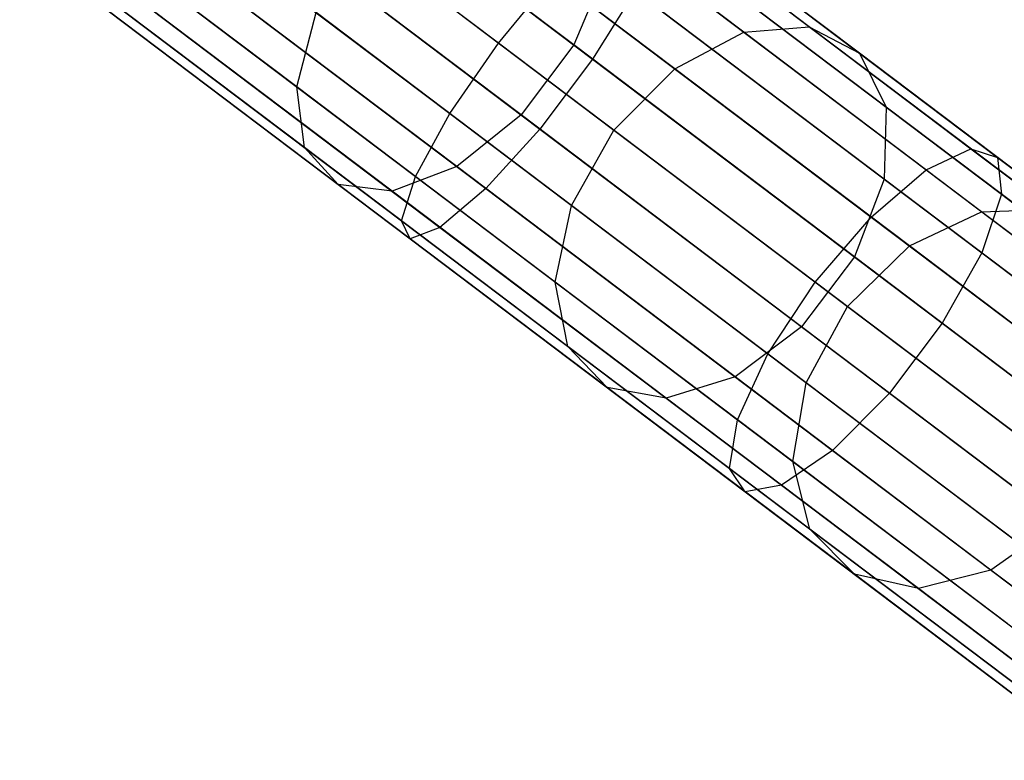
# Model space of a CAD drawing. Extents: x -189 to 189, y -189 to 189.
# Tile 436 of 591: x 135.29 to 139.97, y -107.26 to -103.75. Entities that reach past the tile are written whole.
import ezdxf

# ---------------------------------------------------------------- set-up
doc = ezdxf.new("R2010")
doc.units = 0
doc.header["$LTSCALE"] = 25.4
doc.layers.get('0').update_dxf_attribs({"linetype": 'CONTINUOUS'})

# ---------------------------------------------------------------- blocks, each defined once
blk = doc.blocks.new('CAMELEON-KENAI-C-12244_STL')
at = {"color": 0}
for p, q in [((136.3155, -102.6553, -8.632), (138.0111, -103.9357, -8.9614)), ((136.3155, -102.6553, -8.632), (138.0111, -103.9357, -8.9614)), ((137.5643, -103.8589, -10.8981), (136.0286, -102.6992, -10.5998)), ((137.5643, -103.8589, -10.8981), (136.0286, -102.6992, -10.5998)), ((137.9217, -103.8682, -156.8094), (136.4945, -102.7904, -157.9068)), ((137.9217, -103.8682, -156.8094), (136.4945, -102.7904, -157.9068)), ((139.0401, -103.7815, -154.5547), (137.7892, -102.8369, -155.7473)), ((139.0401, -103.7815, -154.5547), (137.7892, -102.8369, -155.7473)), ((138.7295, -103.8075, -154.2793), (137.5016, -102.8802, -155.4502)), ((138.7295, -103.8075, -154.2793), (137.5016, -102.8802, -155.4502)), ((139.279, -103.9075, -154.8708), (138.0019, -102.943, -156.0885)), ((139.279, -103.9075, -154.8708), (138.0019, -102.943, -156.0885)), ((136.0649, -102.9871, -8.632), (137.7605, -104.2675, -8.9614)), ((136.0649, -102.9871, -8.632), (137.7605, -104.2675, -8.9614)), ((135.7906, -103.0291, -10.5138), (137.3333, -104.194, -10.8135)), ((135.7906, -103.0291, -10.5138), (137.3333, -104.194, -10.8135)), ((136.6059, -104.0663, -155.4502), (135.2907, -103.0731, -156.4614)), ((136.6059, -104.0663, -155.4502), (135.2907, -103.0731, -156.4614)), ((138.4011, -103.9811, -154.0925), (137.1886, -103.0655, -155.2485)), ((138.4011, -103.9811, -154.0925), (137.1886, -103.0655, -155.2485)), ((137.6711, -104.2, -156.8094), (136.2439, -103.1222, -157.9068)), ((137.6711, -104.2, -156.8094), (136.2439, -103.1222, -157.9068)), ((139.405, -104.1636, -155.1732), (138.1027, -103.1802, -156.4148)), ((139.405, -104.1636, -155.1732), (138.1027, -103.1802, -156.4148)), ((138.2498, -103.1847, -10.2216), (139.8077, -104.3612, -10.7333)), ((138.2498, -103.1847, -10.2216), (139.8077, -104.3612, -10.7333)), ((138.3431, -103.2008, -9.8167), (139.9338, -104.402, -10.3392)), ((138.3431, -103.2008, -9.8167), (139.9338, -104.402, -10.3392)), ((135.6078, -103.3126, -10.2707), (137.1702, -104.4925, -10.5742)), ((135.6078, -103.3126, -10.2707), (137.1702, -104.4925, -10.5742)), ((135.8222, -103.2798, -8.8003), (137.5041, -104.5499, -9.127)), ((135.8222, -103.2798, -8.8003), (137.5041, -104.5499, -9.127)), ((138.0659, -103.3064, -10.5742), (139.5954, -104.4614, -11.0766)), ((138.0659, -103.3064, -10.5742), (139.5954, -104.4614, -11.0766)), ((136.6429, -104.3548, -155.7473), (135.3033, -103.3432, -156.7774)), ((136.6429, -104.3548, -155.7473), (135.3033, -103.3432, -156.7774)), ((136.9045, -103.3606, -155.1772), (138.1115, -104.2721, -154.0264)), ((136.9045, -103.3606, -155.1772), (138.1115, -104.2721, -154.0264)), ((138.33, -103.3518, -9.4296), (139.9519, -104.5767, -9.9623)), ((138.33, -103.3518, -9.4296), (139.9519, -104.5767, -9.9623)), ((137.3659, -104.4456, -156.6698), (135.9502, -103.3765, -157.7584)), ((137.3659, -104.4456, -156.6698), (135.9502, -103.3765, -157.7584)), ((136.8032, -104.5303, -156.0885), (135.4354, -103.4974, -157.1402)), ((136.8032, -104.5303, -156.0885), (135.4354, -103.4974, -157.1402)), ((135.5119, -103.5007, -9.9124), (137.1035, -104.7026, -10.2216)), ((135.5119, -103.5007, -9.9124), (137.1035, -104.7026, -10.2216)), ((135.6293, -103.4828, -9.1077), (137.2862, -104.734, -9.4296)), ((135.6293, -103.4828, -9.1077), (137.2862, -104.734, -9.4296)), ((137.0589, -104.5624, -156.4148), (135.6642, -103.5092, -157.4872)), ((137.0589, -104.5624, -156.4148), (135.6642, -103.5092, -157.4872)), ((138.0744, -103.5075, -156.6698), (137.9217, -103.8682, -156.8094)), ((138.0744, -103.5075, -156.6698), (137.9217, -103.8682, -156.8094)), ((139.3962, -104.5057, -155.4095), (138.0744, -103.5075, -156.6698)), ((139.3962, -104.5057, -155.4095), (138.0744, -103.5075, -156.6698)), ((137.5643, -103.8589, -10.8981), (137.8235, -103.5449, -10.8135)), ((137.5643, -103.8589, -10.8981), (137.8235, -103.5449, -10.8135)), ((137.8235, -103.5449, -10.8135), (139.3336, -104.6852, -11.3095)), ((137.8235, -103.5449, -10.8135), (139.3336, -104.6852, -11.3095)), ((135.5195, -103.5609, -9.5011), (137.1445, -104.788, -9.8167)), ((135.5195, -103.5609, -9.5011), (137.1445, -104.788, -9.8167)), ((138.2125, -103.6118, -9.127), (138.0111, -103.9357, -8.9614)), ((138.2125, -103.6118, -9.127), (138.0111, -103.9357, -8.9614)), ((138.2125, -103.6118, -9.127), (139.8589, -104.8551, -9.6678)), ((138.2125, -103.6118, -9.127), (139.8589, -104.8551, -9.6678)), ((136.6059, -104.0663, -155.4502), (136.6984, -103.7146, -155.2485)), ((136.6059, -104.0663, -155.4502), (136.6984, -103.7146, -155.2485)), ((137.9108, -104.6302, -154.0925), (136.6984, -103.7146, -155.2485)), ((137.9108, -104.6302, -154.0925), (136.6984, -103.7146, -155.2485)), ((138.7295, -103.8075, -154.2793), (139.0401, -103.7815, -154.5547)), ((138.7295, -103.8075, -154.2793), (139.0401, -103.7815, -154.5547)), ((139.0401, -103.7815, -154.5547), (139.279, -103.9075, -154.8708)), ((140.1896, -104.6496, -153.2114), (139.0401, -103.7815, -154.5547)), ((140.1896, -104.6496, -153.2114), (139.0401, -103.7815, -154.5547)), ((139.0401, -103.7815, -154.5547), (139.279, -103.9075, -154.8708)), ((138.4011, -103.9811, -154.0925), (138.7295, -103.8075, -154.2793)), ((138.4011, -103.9811, -154.0925), (138.7295, -103.8075, -154.2793)), ((139.858, -104.6597, -152.9607), (138.7295, -103.8075, -154.2793)), ((139.858, -104.6597, -152.9607), (138.7295, -103.8075, -154.2793)), ((137.3333, -104.194, -10.8135), (137.5643, -103.8589, -10.8981)), ((137.3333, -104.194, -10.8135), (137.5643, -103.8589, -10.8981)), ((139.0676, -104.9941, -11.3919), (137.5643, -103.8589, -10.8981)), ((139.0676, -104.9941, -11.3919), (137.5643, -103.8589, -10.8981)), ((137.9217, -103.8682, -156.8094), (137.6711, -104.2, -156.8094)), ((137.9217, -103.8682, -156.8094), (137.6711, -104.2, -156.8094)), ((139.2543, -104.8745, -155.5388), (137.9217, -103.8682, -156.8094)), ((139.2543, -104.8745, -155.5388), (137.9217, -103.8682, -156.8094)), ((139.279, -103.9075, -154.8708), (139.405, -104.1636, -155.1732)), ((140.4526, -104.7937, -153.4994), (139.279, -103.9075, -154.8708)), ((140.4526, -104.7937, -153.4994), (139.279, -103.9075, -154.8708)), ((139.279, -103.9075, -154.8708), (139.405, -104.1636, -155.1732)), ((138.0111, -103.9357, -8.9614), (137.7605, -104.2675, -8.9614)), ((138.0111, -103.9357, -8.9614), (137.7605, -104.2675, -8.9614)), ((138.0111, -103.9357, -8.9614), (139.6708, -105.1891, -9.5066)), ((138.0111, -103.9357, -8.9614), (139.6708, -105.1891, -9.5066)), ((138.1115, -104.2721, -154.0264), (138.4011, -103.9811, -154.0925)), ((138.1115, -104.2721, -154.0264), (138.4011, -103.9811, -154.0925)), ((139.5153, -104.8225, -152.7905), (138.4011, -103.9811, -154.0925)), ((139.5153, -104.8225, -152.7905), (138.4011, -103.9811, -154.0925)), ((136.6429, -104.3548, -155.7473), (136.6059, -104.0663, -155.4502)), ((137.8338, -104.9936, -154.2793), (136.6059, -104.0663, -155.4502)), ((136.6429, -104.3548, -155.7473), (136.6059, -104.0663, -155.4502)), ((137.8338, -104.9936, -154.2793), (136.6059, -104.0663, -155.4502)), ((139.405, -104.1636, -155.1732), (139.3962, -104.5057, -155.4095)), ((139.405, -104.1636, -155.1732), (139.3962, -104.5057, -155.4095)), ((140.6017, -105.0673, -153.7748), (139.405, -104.1636, -155.1732)), ((140.6017, -105.0673, -153.7748), (139.405, -104.1636, -155.1732)), ((137.1702, -104.4925, -10.5742), (137.3333, -104.194, -10.8135)), ((137.1702, -104.4925, -10.5742), (137.3333, -104.194, -10.8135)), ((137.3333, -104.194, -10.8135), (138.8434, -105.3344, -11.3095)), ((137.3333, -104.194, -10.8135), (138.8434, -105.3344, -11.3095)), ((137.6711, -104.2, -156.8094), (137.3659, -104.4456, -156.6698)), ((137.6711, -104.2, -156.8094), (137.3659, -104.4456, -156.6698)), ((139.0037, -105.2064, -155.5388), (137.6711, -104.2, -156.8094)), ((139.0037, -105.2064, -155.5388), (137.6711, -104.2, -156.8094)), ((137.7605, -104.2675, -8.9614), (137.5041, -104.5499, -9.127)), ((137.7605, -104.2675, -8.9614), (137.5041, -104.5499, -9.127)), ((137.7605, -104.2675, -8.9614), (139.4203, -105.5209, -9.5066)), ((137.7605, -104.2675, -8.9614), (139.4203, -105.5209, -9.5066)), ((137.9108, -104.6302, -154.0925), (138.1115, -104.2721, -154.0264)), ((137.9108, -104.6302, -154.0925), (138.1115, -104.2721, -154.0264)), ((138.1115, -104.2721, -154.0264), (139.2207, -105.1097, -152.7303)), ((138.1115, -104.2721, -154.0264), (139.2207, -105.1097, -152.7303)), ((136.8032, -104.5303, -156.0885), (136.6429, -104.3548, -155.7473)), ((137.8938, -105.2994, -154.5547), (136.6429, -104.3548, -155.7473)), ((136.8032, -104.5303, -156.0885), (136.6429, -104.3548, -155.7473)), ((137.8938, -105.2994, -154.5547), (136.6429, -104.3548, -155.7473)), ((139.5954, -104.4614, -11.0766), (139.8077, -104.3612, -10.7333)), ((139.5954, -104.4614, -11.0766), (139.8077, -104.3612, -10.7333)), ((139.8077, -104.3612, -10.7333), (141.3156, -105.4999, -11.4422)), ((139.8077, -104.3612, -10.7333), (141.3156, -105.4999, -11.4422)), ((139.8077, -104.3612, -10.7333), (139.9338, -104.402, -10.3392)), ((139.8077, -104.3612, -10.7333), (139.9338, -104.402, -10.3392)), ((139.9338, -104.402, -10.3392), (141.4734, -105.5646, -11.0629)), ((139.9338, -104.402, -10.3392), (141.4734, -105.5646, -11.0629)), ((139.9338, -104.402, -10.3392), (139.9519, -104.5767, -9.9623)), ((139.9338, -104.402, -10.3392), (139.9519, -104.5767, -9.9623)), ((137.3659, -104.4456, -156.6698), (137.0589, -104.5624, -156.4148)), ((137.3659, -104.4456, -156.6698), (137.0589, -104.5624, -156.4148)), ((138.6878, -105.4438, -155.4095), (137.3659, -104.4456, -156.6698)), ((138.6878, -105.4438, -155.4095), (137.3659, -104.4456, -156.6698)), ((139.3336, -104.6852, -11.3095), (139.5954, -104.4614, -11.0766)), ((139.3336, -104.6852, -11.3095), (139.5954, -104.4614, -11.0766)), ((139.5954, -104.4614, -11.0766), (141.0757, -105.5793, -11.7724)), ((139.5954, -104.4614, -11.0766), (141.0757, -105.5793, -11.7724)), ((137.0589, -104.5624, -156.4148), (136.8032, -104.5303, -156.0885)), ((138.0803, -105.4947, -154.8708), (136.8032, -104.5303, -156.0885)), ((137.0589, -104.5624, -156.4148), (136.8032, -104.5303, -156.0885)), ((138.0803, -105.4947, -154.8708), (136.8032, -104.5303, -156.0885)), ((137.1035, -104.7026, -10.2216), (137.1702, -104.4925, -10.5742)), ((137.1035, -104.7026, -10.2216), (137.1702, -104.4925, -10.5742)), ((137.1702, -104.4925, -10.5742), (138.6997, -105.6475, -11.0766)), ((137.1702, -104.4925, -10.5742), (138.6997, -105.6475, -11.0766)), ((139.3962, -104.5057, -155.4095), (139.2543, -104.8745, -155.5388)), ((139.3962, -104.5057, -155.4095), (139.2543, -104.8745, -155.5388)), ((140.611, -105.423, -153.99), (139.3962, -104.5057, -155.4095)), ((140.611, -105.423, -153.99), (139.3962, -104.5057, -155.4095)), ((138.3611, -105.5458, -155.1732), (137.0589, -104.5624, -156.4148)), ((138.3611, -105.5458, -155.1732), (137.0589, -104.5624, -156.4148)), ((137.5041, -104.5499, -9.127), (137.2862, -104.734, -9.4296)), ((137.5041, -104.5499, -9.127), (137.2862, -104.734, -9.4296)), ((137.5041, -104.5499, -9.127), (139.1505, -105.7932, -9.6678)), ((137.5041, -104.5499, -9.127), (139.1505, -105.7932, -9.6678)), ((139.9519, -104.5767, -9.9623), (139.8589, -104.8551, -9.6678)), ((139.9519, -104.5767, -9.9623), (139.8589, -104.8551, -9.6678)), ((139.9519, -104.5767, -9.9623), (141.5218, -105.7622, -10.7003)), ((139.9519, -104.5767, -9.9623), (141.5218, -105.7622, -10.7003)), ((137.8338, -104.9936, -154.2793), (137.9108, -104.6302, -154.0925)), ((137.8338, -104.9936, -154.2793), (137.9108, -104.6302, -154.0925)), ((139.0251, -105.4716, -152.7905), (137.9108, -104.6302, -154.0925)), ((139.0251, -105.4716, -152.7905), (137.9108, -104.6302, -154.0925)), ((139.5153, -104.8225, -152.7905), (139.858, -104.6597, -152.9607)), ((139.5153, -104.8225, -152.7905), (139.858, -104.6597, -152.9607)), ((139.858, -104.6597, -152.9607), (140.1896, -104.6496, -153.2114)), ((139.858, -104.6597, -152.9607), (140.1896, -104.6496, -153.2114)), ((140.8757, -105.4283, -151.5073), (139.858, -104.6597, -152.9607)), ((140.8757, -105.4283, -151.5073), (139.858, -104.6597, -152.9607)), ((137.1445, -104.788, -9.8167), (137.1035, -104.7026, -10.2216)), ((137.1035, -104.7026, -10.2216), (138.6614, -105.8791, -10.7333)), ((137.1035, -104.7026, -10.2216), (138.6614, -105.8791, -10.7333)), ((137.1445, -104.788, -9.8167), (137.1035, -104.7026, -10.2216)), ((139.0676, -104.9941, -11.3919), (139.3336, -104.6852, -11.3095)), ((139.0676, -104.9941, -11.3919), (139.3336, -104.6852, -11.3095)), ((139.3336, -104.6852, -11.3095), (140.7952, -105.789, -11.9966)), ((139.3336, -104.6852, -11.3095), (140.7952, -105.789, -11.9966)), ((137.2862, -104.734, -9.4296), (137.1445, -104.788, -9.8167)), ((137.2862, -104.734, -9.4296), (137.1445, -104.788, -9.8167)), ((137.2862, -104.734, -9.4296), (138.9081, -105.9589, -9.9623)), ((137.2862, -104.734, -9.4296), (138.9081, -105.9589, -9.9623)), ((137.1445, -104.788, -9.8167), (138.7351, -105.9893, -10.3392)), ((137.1445, -104.788, -9.8167), (138.7351, -105.9893, -10.3392)), ((139.2207, -105.1097, -152.7303), (139.5153, -104.8225, -152.7905)), ((139.2207, -105.1097, -152.7303), (139.5153, -104.8225, -152.7905)), ((140.5201, -105.5813, -151.3555), (139.5153, -104.8225, -152.7905)), ((140.5201, -105.5813, -151.3555), (139.5153, -104.8225, -152.7905)), ((139.8589, -104.8551, -9.6678), (139.6708, -105.1891, -9.5066)), ((139.8589, -104.8551, -9.6678), (139.6708, -105.1891, -9.5066)), ((139.8589, -104.8551, -9.6678), (141.4525, -106.0585, -10.4169)), ((139.8589, -104.8551, -9.6678), (141.4525, -106.0585, -10.4169)), ((139.2543, -104.8745, -155.5388), (139.0037, -105.2064, -155.5388)), ((139.2543, -104.8745, -155.5388), (139.0037, -105.2064, -155.5388)), ((140.4789, -105.7993, -154.1077), (139.2543, -104.8745, -155.5388)), ((140.4789, -105.7993, -154.1077), (139.2543, -104.8745, -155.5388)), ((137.8938, -105.2994, -154.5547), (137.8338, -104.9936, -154.2793)), ((138.9623, -105.8458, -152.9607), (137.8338, -104.9936, -154.2793)), ((137.8938, -105.2994, -154.5547), (137.8338, -104.9936, -154.2793)), ((138.9623, -105.8458, -152.9607), (137.8338, -104.9936, -154.2793)), ((138.8434, -105.3344, -11.3095), (139.0676, -104.9941, -11.3919)), ((138.8434, -105.3344, -11.3095), (139.0676, -104.9941, -11.3919)), ((140.5226, -106.0928, -12.0759), (139.0676, -104.9941, -11.3919)), ((140.5226, -106.0928, -12.0759), (139.0676, -104.9941, -11.3919)), ((139.0251, -105.4716, -152.7905), (139.2207, -105.1097, -152.7303)), ((139.0251, -105.4716, -152.7905), (139.2207, -105.1097, -152.7303)), ((139.2207, -105.1097, -152.7303), (140.2209, -105.865, -151.3018)), ((139.2207, -105.1097, -152.7303), (140.2209, -105.865, -151.3018)), ((139.6708, -105.1891, -9.5066), (139.4203, -105.5209, -9.5066)), ((139.6708, -105.1891, -9.5066), (139.4203, -105.5209, -9.5066)), ((139.6708, -105.1891, -9.5066), (141.2774, -106.4023, -10.2618)), ((139.6708, -105.1891, -9.5066), (141.2774, -106.4023, -10.2618)), ((139.0037, -105.2064, -155.5388), (138.6878, -105.4438, -155.4095)), ((139.0037, -105.2064, -155.5388), (138.6878, -105.4438, -155.4095)), ((140.2283, -106.1312, -154.1077), (139.0037, -105.2064, -155.5388)), ((140.2283, -106.1312, -154.1077), (139.0037, -105.2064, -155.5388)), ((138.0803, -105.4947, -154.8708), (137.8938, -105.2994, -154.5547)), ((139.0433, -106.1675, -153.2114), (137.8938, -105.2994, -154.5547)), ((138.0803, -105.4947, -154.8708), (137.8938, -105.2994, -154.5547)), ((139.0433, -106.1675, -153.2114), (137.8938, -105.2994, -154.5547)), ((138.6997, -105.6475, -11.0766), (138.8434, -105.3344, -11.3095)), ((138.6997, -105.6475, -11.0766), (138.8434, -105.3344, -11.3095)), ((138.8434, -105.3344, -11.3095), (140.305, -106.4382, -11.9966)), ((138.8434, -105.3344, -11.3095), (140.305, -106.4382, -11.9966)), ((138.6878, -105.4438, -155.4095), (138.3611, -105.5458, -155.1732)), ((138.6878, -105.4438, -155.4095), (138.3611, -105.5458, -155.1732)), ((139.9026, -106.3612, -153.99), (138.6878, -105.4438, -155.4095)), ((139.9026, -106.3612, -153.99), (138.6878, -105.4438, -155.4095)), ((138.9623, -105.8458, -152.9607), (139.0251, -105.4716, -152.7905)), ((138.9623, -105.8458, -152.9607), (139.0251, -105.4716, -152.7905)), ((140.0299, -106.2305, -151.3555), (139.0251, -105.4716, -152.7905)), ((140.0299, -106.2305, -151.3555), (139.0251, -105.4716, -152.7905)), ((138.3611, -105.5458, -155.1732), (138.0803, -105.4947, -154.8708)), ((139.2539, -106.381, -153.4994), (138.0803, -105.4947, -154.8708)), ((138.3611, -105.5458, -155.1732), (138.0803, -105.4947, -154.8708)), ((139.2539, -106.381, -153.4994), (138.0803, -105.4947, -154.8708)), ((139.5579, -106.4495, -153.7748), (138.3611, -105.5458, -155.1732)), ((139.5579, -106.4495, -153.7748), (138.3611, -105.5458, -155.1732)), ((139.4203, -105.5209, -9.5066), (139.1505, -105.7932, -9.6678)), ((139.4203, -105.5209, -9.5066), (139.1505, -105.7932, -9.6678)), ((139.4203, -105.5209, -9.5066), (141.0268, -106.7341, -10.2618)), ((139.4203, -105.5209, -9.5066), (141.0268, -106.7341, -10.2618)), ((138.6614, -105.8791, -10.7333), (138.6997, -105.6475, -11.0766)), ((138.6614, -105.8791, -10.7333), (138.6997, -105.6475, -11.0766)), ((138.6997, -105.6475, -11.0766), (140.18, -106.7654, -11.7724)), ((138.6997, -105.6475, -11.0766), (140.18, -106.7654, -11.7724)), ((139.1505, -105.7932, -9.6678), (138.9081, -105.9589, -9.9623)), ((139.1505, -105.7932, -9.6678), (138.9081, -105.9589, -9.9623)), ((139.1505, -105.7932, -9.6678), (140.744, -106.9966, -10.4169)), ((139.1505, -105.7932, -9.6678), (140.744, -106.9966, -10.4169)), ((139.0433, -106.1675, -153.2114), (138.9623, -105.8458, -152.9607)), ((139.98, -106.6143, -151.5073), (138.9623, -105.8458, -152.9607)), ((139.0433, -106.1675, -153.2114), (138.9623, -105.8458, -152.9607)), ((139.98, -106.6143, -151.5073), (138.9623, -105.8458, -152.9607)), ((138.7351, -105.9893, -10.3392), (138.6614, -105.8791, -10.7333)), ((138.6614, -105.8791, -10.7333), (140.1693, -107.0178, -11.4422)), ((138.6614, -105.8791, -10.7333), (140.1693, -107.0178, -11.4422)), ((138.7351, -105.9893, -10.3392), (138.6614, -105.8791, -10.7333)), ((138.9081, -105.9589, -9.9623), (138.7351, -105.9893, -10.3392)), ((138.9081, -105.9589, -9.9623), (138.7351, -105.9893, -10.3392)), ((138.9081, -105.9589, -9.9623), (140.478, -107.1444, -10.7003)), ((138.9081, -105.9589, -9.9623), (140.478, -107.1444, -10.7003)), ((138.7351, -105.9893, -10.3392), (140.2747, -107.1519, -11.0629)), ((138.7351, -105.9893, -10.3392), (140.2747, -107.1519, -11.0629)), ((139.2539, -106.381, -153.4994), (139.0433, -106.1675, -153.2114)), ((140.0799, -106.9503, -151.731), (139.0433, -106.1675, -153.2114)), ((139.2539, -106.381, -153.4994), (139.0433, -106.1675, -153.2114)), ((140.0799, -106.9503, -151.731), (139.0433, -106.1675, -153.2114)), ((140.2283, -106.1312, -154.1077), (139.9026, -106.3612, -153.99)), ((140.2283, -106.1312, -154.1077), (139.9026, -106.3612, -153.99)), ((139.9026, -106.3612, -153.99), (139.5579, -106.4495, -153.7748)), ((139.9026, -106.3612, -153.99), (139.5579, -106.4495, -153.7748)), ((140.9981, -107.1885, -152.4255), (139.9026, -106.3612, -153.99)), ((140.9981, -107.1885, -152.4255), (139.9026, -106.3612, -153.99)), ((139.5579, -106.4495, -153.7748), (139.2539, -106.381, -153.4994)), ((140.3124, -107.1803, -151.9879), (139.2539, -106.381, -153.4994)), ((139.5579, -106.4495, -153.7748), (139.2539, -106.381, -153.4994)), ((140.3124, -107.1803, -151.9879), (139.2539, -106.381, -153.4994)), ((140.6371, -107.2646, -152.2335), (139.5579, -106.4495, -153.7748)), ((140.6371, -107.2646, -152.2335), (139.5579, -106.4495, -153.7748))]:
    blk.add_line(p, q, dxfattribs=at)

msp = doc.modelspace()

# ---------------------------------------------------------------- block references
at = {"color": 0}
msp.add_blockref('CAMELEON-KENAI-C-12244_STL', (0, 0), dxfattribs=at)

doc.saveas('drawing.dxf')
